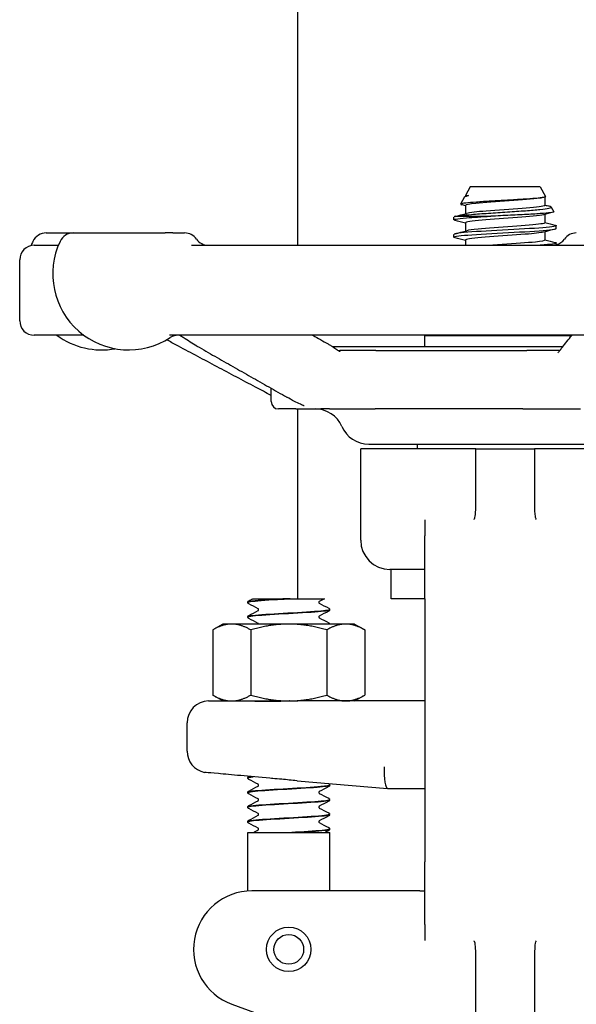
# Model space of a CAD drawing. Header units: inches. Extents: x 5 to 1128, y -85 to 748.
# Tile 571 of 656: x 965.37 to 967.75, y 299.19 to 303.4. Entities that reach past the tile are written whole.
import ezdxf

# ---------------------------------------------------------------- set-up
doc = ezdxf.new("R2010")
doc.units = ezdxf.units.IN
doc.header["$LTSCALE"] = 32
doc.header["$MEASUREMENT"] = 0
doc.layers.add('Visible (ANSI)', color=7, linetype='Continuous', lineweight=30)

msp = doc.modelspace()

# ---------------------------------------------------------------- linework, layer by layer
at = {"layer": 'Visible (ANSI)'}
for p, q in [((966.55578, 307.60867), (966.55578, 302.43267)), ((967.29411, 302.68267), (967.27328, 302.645)), ((967.59245, 302.68267), (967.29411, 302.68267)), ((967.59245, 302.68267), (967.61557, 302.64086)), ((967.27023, 302.63948), (967.25306, 302.60843)), ((967.27328, 302.645), (967.28677, 302.645)), ((967.27328, 302.645), (967.27328, 302.64154)), ((967.27799, 302.64307), (967.27909, 302.64336)), ((967.61328, 302.63881), (967.61328, 302.6032)), ((967.27328, 302.6032), (967.27328, 302.56767)), ((967.64025, 302.59622), (967.65144, 302.576)), ((967.22453, 302.54167), (967.22453, 302.55352)), ((967.2331, 302.55684), (967.38172, 302.55684)), ((967.61328, 302.56459), (967.61328, 302.52906)), ((967.27328, 302.52906), (967.27328, 302.49353)), ((967.66203, 302.5046), (967.66203, 302.51645)), ((965.48143, 302.48517), (965.59629, 302.48517)), ((965.59742, 302.48517), (965.59629, 302.48517)), ((965.59742, 302.48517), (965.99004, 302.48517)), ((966.02239, 302.48517), (965.99004, 302.48517)), ((966.02239, 302.48517), (966.07325, 302.48517)), ((967.22453, 302.46753), (967.22453, 302.47938)), ((967.27328, 302.45492), (967.27328, 302.43267)), ((967.61328, 302.49045), (967.61328, 302.45492)), ((965.43078, 302.43267), (965.53356, 302.43267)), ((966.10252, 302.43267), (967.83622, 302.43267)), ((967.66203, 302.43267), (967.66203, 302.44231)), ((965.36828, 302.11017), (965.36828, 302.37017)), ((965.64297, 302.04767), (965.43078, 302.04767)), ((967.96327, 302.04767), (966.00811, 302.04767)), ((967.09953, 302.04617), (967.72752, 302.04617)), ((967.09953, 301.99829), (967.09953, 302.04617)), ((967.6893, 301.99829), (966.70705, 301.99829)), ((966.89003, 301.98267), (966.73653, 301.98267)), ((966.89003, 301.98267), (967.53559, 301.98267)), ((967.53534, 301.98267), (967.53559, 301.98267)), ((967.67721, 301.98267), (967.53559, 301.98267)), ((966.44328, 301.76392), (966.44328, 301.8209)), ((966.54839, 301.73267), (966.47453, 301.73267)), ((966.54839, 301.73267), (966.65564, 301.73267)), ((966.55578, 301.73267), (966.55578, 300.92117)), ((966.69238, 301.73267), (966.65564, 301.73267)), ((966.69238, 301.73267), (966.88716, 301.73267)), ((967.51958, 301.73267), (966.88716, 301.73267)), ((967.51958, 301.73267), (967.76513, 301.73267)), ((966.85996, 301.58267), (968.02666, 301.58267)), ((967.06828, 301.56267), (967.06828, 301.58267)), ((967.31213, 301.56267), (966.82578, 301.56267)), ((966.82578, 301.17117), (966.82578, 301.56267)), ((967.31828, 301.56267), (967.31213, 301.56267)), ((967.31828, 301.42871), (967.31828, 301.56267)), ((967.31828, 301.56267), (967.56828, 301.56267)), ((967.57444, 301.56267), (967.56828, 301.56267)), ((967.56828, 301.56267), (967.56828, 301.42871)), ((968.06078, 301.56267), (967.57444, 301.56267)), ((967.31828, 301.33622), (967.31828, 301.42871)), ((967.56828, 301.42871), (967.56828, 301.33622)), ((967.09953, 301.25785), (967.09953, 301.18976)), ((967.09953, 300.92117), (967.09953, 301.18976)), ((967.09953, 301.04617), (966.95078, 301.04617)), ((966.95578, 300.92117), (966.95578, 301.04617)), ((966.34328, 300.90519), (966.34328, 300.90581)), ((966.36528, 300.92117), (966.43238, 300.92117)), ((966.43238, 300.92117), (966.51331, 300.92117)), ((966.52422, 300.92117), (966.51331, 300.92117)), ((966.52422, 300.92117), (966.605, 300.92117)), ((966.605, 300.92117), (966.67139, 300.92117)), ((967.09953, 300.92117), (966.95578, 300.92117)), ((967.09953, 300.92117), (967.09953, 299.79617)), ((966.69328, 300.87391), (966.69328, 300.87453)), ((966.23678, 300.81267), (966.19323, 300.78753)), ((966.2745, 300.81267), (966.23678, 300.81267)), ((966.51828, 300.81267), (966.2745, 300.81267)), ((966.34328, 300.84263), (966.34328, 300.84325)), ((966.76207, 300.81267), (966.51828, 300.81267)), ((966.79978, 300.81267), (966.76207, 300.81267)), ((966.79978, 300.81267), (966.84333, 300.78753)), ((966.19323, 300.78753), (966.19323, 300.50881)), ((966.35576, 300.78753), (966.35576, 300.50881)), ((966.68081, 300.78753), (966.68081, 300.50881)), ((966.84333, 300.78753), (966.84333, 300.50881)), ((966.23678, 300.48367), (966.19323, 300.50881)), ((966.23678, 300.48367), (966.2745, 300.48367)), ((966.2745, 300.48367), (966.51828, 300.48367)), ((966.36579, 300.4835), (966.36612, 300.48367)), ((966.51828, 300.48367), (966.55666, 300.48367)), ((966.52102, 300.48367), (966.51967, 300.48359)), ((966.53119, 300.48363), (966.53191, 300.48367)), ((967.09953, 300.48367), (966.55666, 300.48367)), ((966.79978, 300.48367), (966.84333, 300.50881)), ((966.08403, 300.26958), (966.08403, 300.38992)), ((966.34328, 300.15444), (966.34328, 300.15506)), ((966.34749, 300.16109), (966.34762, 300.16116)), ((966.5547, 300.14249), (966.94111, 300.10868)), ((966.34328, 300.09188), (966.34328, 300.0925)), ((966.69328, 300.12316), (966.69328, 300.12378)), ((966.94129, 300.10867), (966.94111, 300.10868)), ((966.94129, 300.10867), (967.09953, 300.10867)), ((966.69328, 300.0606), (966.69328, 300.06122)), ((966.34328, 300.02932), (966.34328, 300.02994)), ((966.34328, 299.96675), (966.34328, 299.96737)), ((966.69328, 299.99803), (966.69328, 299.99866)), ((966.69328, 299.93547), (966.69328, 299.93609)), ((966.34328, 299.92117), (966.69328, 299.92117)), ((966.34328, 299.67053), (966.34328, 299.92117)), ((966.54172, 299.92117), (966.53087, 299.92117)), ((966.69328, 299.67117), (966.69328, 299.92117)), ((967.09953, 299.52758), (967.09953, 299.79617)), ((966.89437, 299.67117), (966.3611, 299.67117)), ((967.07919, 299.67117), (966.89437, 299.67117)), ((967.07919, 299.67117), (967.09953, 299.67117)), ((967.09953, 299.52758), (967.09953, 299.45949)), ((967.31828, 299.28863), (967.31828, 299.38112)), ((967.56828, 299.38112), (967.56828, 299.28863)), ((967.31828, 298.8614), (967.31828, 299.28863)), ((967.56828, 299.28863), (967.56828, 298.8614)), ((966.2756, 299.18625), (966.69137, 299.03492))]:
    msp.add_line(p, q, dxfattribs=at)
for radius in [0.095, 0.06375]:
    msp.add_circle((966.51828, 299.42117), radius, dxfattribs=at)
for centre, radius, start, end in [((965.7186, 302.31017), 0.325, 154.62307, 158.15154), ((965.48143, 302.42267), 0.0625, 90, 154.62307), ((965.83459, 302.31017), 0.325, 154.62307, 302.99589), ((965.59742, 302.42267), 0.0625, 90, 154.62307), ((966.07325, 302.42267), 0.0625, 35.45054, 90), ((966.17507, 302.49517), 0.0625, 215.45054, 270), ((967.64558, 302.49517), 0.0625, 285.26016, 324.54946), ((967.74741, 302.42267), 0.0625, 90, 144.54946), ((965.43078, 302.37017), 0.0625, 90, 180), ((965.43078, 302.11017), 0.0625, 180, 270), ((965.7186, 302.31017), 0.325, 233.87107, 280.27854), ((966.04561, 301.98517), 0.0625, 90, 122.99589), ((966.47453, 301.76392), 0.03125, 180, 270), ((966.63078, 301.60767), 0.125, 23.57818, 90), ((966.85991, 301.70767), 0.125, 203.57818, 270), ((966.95078, 301.17117), 0.125, 180, 270), ((966.17778, 300.38992), 0.09375, 91.88915, 180), ((966.17778, 300.26958), 0.09375, 180, 257.63495), ((966.3611, 299.42117), 0.25, 90, 250)]:
    msp.add_arc(centre, radius, start, end, dxfattribs=at)
msp.add_ellipse((966.94538, 300.20242), major_axis=(0.00409, 0.09375), ratio=0.2058405, start_param=1.5797833, end_param=3.1326057, dxfattribs=at)
for points, knots in [([(967.61557, 302.64086), (967.61624, 302.63966), (967.61339, 302.63847), (967.60012, 302.63593), (967.58885, 302.6346), (967.55906, 302.6319), (967.54074, 302.63057), (967.49934, 302.62788), (967.4766, 302.62655), (967.4296, 302.62386), (967.40578, 302.62253), (967.36021, 302.61984), (967.33892, 302.61851), (967.30175, 302.61581), (967.2863, 302.61448), (967.26339, 302.61179), (967.25626, 302.61046), (967.25201, 302.60808), (967.25306, 302.60705), (967.25694, 302.60601)], [-4.0719862, -4.0719862, -4.0719862, -4.0719862, -3.9177275, -3.9177275, -3.7423694, -3.7423694, -3.5648477, -3.5648477, -3.385163, -3.385163, -3.2033156, -3.2033156, -3.0193061, -3.0193061, -2.8331349, -2.8331349, -2.6448024, -2.6448024, -2.4977376, -2.4977376, -2.4977376, -2.4977376]), ([(967.27023, 302.63948), (967.27026, 302.63953), (967.27029, 302.63958), (967.27156, 302.64141), (967.27712, 302.64319), (967.28677, 302.645)], [-0.17593642, -0.17593642, -0.17593642, -0.17593642, -0.17106186, -0.17106186, 0, 0, 0, 0]), ([(967.60725, 302.63717), (967.60335, 302.63611), (967.59747, 302.63504), (967.58965, 302.63397), (967.56271, 302.6303), (967.51338, 302.62662), (967.4607, 302.62294), (967.40802, 302.61927), (967.35329, 302.61559), (967.31762, 302.61192), (967.28942, 302.60901), (967.27369, 302.60611), (967.27342, 302.6032)], [14.3993772, 14.3993772, 14.3993772, 14.3993772, 14.6708098, 14.6708098, 14.6708098, 15.6053465, 15.6053465, 15.6053465, 16.5398213, 16.5398213, 16.5398213, 17.2787596, 17.2787596, 17.2787596, 17.2787596]), ([(967.2331, 302.55684), (967.23938, 302.55811), (967.24829, 302.55938), (967.27082, 302.56194), (967.28428, 302.56321), (967.32089, 302.56627), (967.34544, 302.56805), (967.39802, 302.57164), (967.4255, 302.57342), (967.47972, 302.57701), (967.50595, 302.57878), (967.55371, 302.58237), (967.57484, 302.58415), (967.60923, 302.58774), (967.62225, 302.58952), (967.63853, 302.59311), (967.64176, 302.59488), (967.63895, 302.59759), (967.63677, 302.59848), (967.63338, 302.59938)], [-3.1722778, -3.1722778, -3.1722778, -3.1722778, -3.0186699, -3.0186699, -2.8665315, -2.8665315, -2.6554083, -2.6554083, -2.4471425, -2.4471425, -2.2417348, -2.2417348, -2.0391858, -2.0391858, -1.8394961, -1.8394961, -1.6426663, -1.6426663, -1.5449333, -1.5449333, -1.5449333, -1.5449333]), ([(967.61314, 302.6032), (967.61321, 302.60243), (967.61219, 302.60165), (967.61002, 302.60088), (967.59969, 302.59721), (967.5636, 302.59353), (967.51568, 302.58985), (967.46777, 302.58618), (967.4092, 302.5825), (967.36259, 302.57883), (967.32199, 302.57563), (967.29133, 302.57242), (967.27915, 302.56922)], [14.1371669, 14.1371669, 14.1371669, 14.1371669, 14.3334779, 14.3334779, 14.3334779, 15.268037, 15.268037, 15.268037, 16.2025341, 16.2025341, 16.2025341, 17.0165493, 17.0165493, 17.0165493, 17.0165493]), ([(967.65144, 302.576), (967.65201, 302.57497), (967.64947, 302.57395), (967.63656, 302.57157), (967.62408, 302.57024), (967.59017, 302.56755), (967.56898, 302.56622), (967.52052, 302.56353), (967.49366, 302.5622), (967.43771, 302.55951), (967.40914, 302.55817), (967.38172, 302.55684)], [-1.0116463, -1.0116463, -1.0116463, -1.0116463, -0.8526241, -0.8526241, -0.6427026, -0.6427026, -0.4306244, -0.4306244, -0.2163901, -0.2163901, 0, 0, 0, 0]), ([(967.22915, 302.53924), (967.22845, 302.53943), (967.22782, 302.53961), (967.22728, 302.53979), (967.21717, 302.54325), (967.23653, 302.5467), (967.27868, 302.55015), (967.30589, 302.55238), (967.34208, 302.55461), (967.38172, 302.55684)], [-23.7675739, -23.7675739, -23.7675739, -23.7675739, -23.7205704, -23.7205704, -23.7205704, -22.842934, -22.842934, -22.842934, -22.2764365, -22.2764365, -22.2764365, -22.2764365]), ([(967.60717, 302.56303), (967.59934, 302.56096), (967.58413, 302.55888), (967.56283, 302.5568), (967.52519, 302.55312), (967.46947, 302.54945), (967.41717, 302.54577), (967.36487, 302.5421), (967.31725, 302.53843), (967.29269, 302.53475), (967.28, 302.53285), (967.27363, 302.53096), (967.27361, 302.52906)], [20.6825625, 20.6825625, 20.6825625, 20.6825625, 21.2112724, 21.2112724, 21.2112724, 22.1453793, 22.1453793, 22.1453793, 23.0794254, 23.0794254, 23.0794254, 23.5619449, 23.5619449, 23.5619449, 23.5619449]), ([(967.22929, 302.4651), (967.22625, 302.46588), (967.22463, 302.46667), (967.22454, 302.46745), (967.22414, 302.47088), (967.25304, 302.47431), (967.30138, 302.47773), (967.3503, 302.4812), (967.41824, 302.48467), (967.48154, 302.48814), (967.54456, 302.49159), (967.60177, 302.49504), (967.63342, 302.49849), (967.65207, 302.50053), (967.66164, 302.50256), (967.66173, 302.5046)], [-30.0507592, -30.0507592, -30.0507592, -30.0507592, -29.8513057, -29.8513057, -29.8513057, -28.9802371, -28.9802371, -28.9802371, -28.0985528, -28.0985528, -28.0985528, -27.2207324, -27.2207324, -27.2207324, -26.7035376, -26.7035376, -26.7035376, -26.7035376]), ([(967.65718, 302.51888), (967.66161, 302.51773), (967.66305, 302.51658), (967.66122, 302.51543), (967.65569, 302.51198), (967.62063, 302.50853), (967.5681, 302.50508), (967.51559, 302.50163), (967.44662, 302.49818), (967.38498, 302.49473), (967.32335, 302.49128), (967.27022, 302.48783), (967.24391, 302.48438), (967.23118, 302.48272), (967.22485, 302.48105), (967.22486, 302.47938)], [20.2147233, 20.2147233, 20.2147233, 20.2147233, 20.5068064, 20.5068064, 20.5068064, 21.3838943, 21.3838943, 21.3838943, 22.2609286, 22.2609286, 22.2609286, 23.1379094, 23.1379094, 23.1379094, 23.5619449, 23.5619449, 23.5619449, 23.5619449]), ([(967.61295, 302.52906), (967.61296, 302.52727), (967.60735, 302.52549), (967.59608, 302.5237), (967.57288, 302.52003), (967.52626, 302.51636), (967.47421, 302.51268), (967.42216, 302.50901), (967.36595, 302.50533), (967.32726, 302.50166), (967.30417, 302.49947), (967.28766, 302.49728), (967.27938, 302.49508)], [20.4203522, 20.4203522, 20.4203522, 20.4203522, 20.874096, 20.874096, 20.874096, 21.8082248, 21.8082248, 21.8082248, 22.7422928, 22.7422928, 22.7422928, 23.2997346, 23.2997346, 23.2997346, 23.2997346]), ([(967.60739, 302.48889), (967.59565, 302.48582), (967.56696, 302.48274), (967.52857, 302.47966), (967.48281, 302.47598), (967.42438, 302.47231), (967.37582, 302.46864), (967.32725, 302.46497), (967.28974, 302.46129), (967.27772, 302.45762), (967.27478, 302.45672), (967.27338, 302.45582), (967.27346, 302.45492)], [26.9657478, 26.9657478, 26.9657478, 26.9657478, 27.7487513, 27.7487513, 27.7487513, 28.6824367, 28.6824367, 28.6824367, 29.6160625, 29.6160625, 29.6160625, 29.8451302, 29.8451302, 29.8451302, 29.8451302]), ([(967.61311, 302.45492), (967.61286, 302.45213), (967.59851, 302.44935), (967.5724, 302.44656), (967.53799, 302.44289), (967.48398, 302.43922), (967.43121, 302.43554), (967.41743, 302.43459), (967.40383, 302.43363), (967.39074, 302.43267)], [26.7035376, 26.7035376, 26.7035376, 26.7035376, 27.4117273, 27.4117273, 27.4117273, 28.3454342, 28.3454342, 28.3454342, 28.5891214, 28.5891214, 28.5891214, 28.5891214]), ([(967.65733, 302.44474), (967.65957, 302.44416), (967.66104, 302.44358), (967.66166, 302.443), (967.66538, 302.43956), (967.63952, 302.43611), (967.59298, 302.43267)], [26.4979086, 26.4979086, 26.4979086, 26.4979086, 26.6453001, 26.6453001, 26.6453001, 27.5206572, 27.5206572, 27.5206572, 27.5206572]), ([(966.04693, 302.00074), (966.032, 302.00867), (966.01706, 302.01688), (966.00091, 302.02685), (965.99923, 302.0279), (965.99753, 302.02897)], [0, 0, 0, 0, 0.14967641, 0.14967641, 0.1669258, 0.1669258, 0.1669258, 0.1669258]), ([(966.06462, 302.04757), (966.06462, 302.04757), (966.06462, 302.04757), (966.0646, 302.04757), (966.06458, 302.04757), (966.06451, 302.04757), (966.06446, 302.04757), (966.06432, 302.04758), (966.06422, 302.04758), (966.06397, 302.04758), (966.06382, 302.04759), (966.06351, 302.04759), (966.06334, 302.04759), (966.06284, 302.0476), (966.06249, 302.04761), (966.0615, 302.04762), (966.06085, 302.04762), (966.05929, 302.04763), (966.05838, 302.04764), (966.05491, 302.04766), (966.05244, 302.04766), (966.04913, 302.04767), (966.04829, 302.04767), (966.04685, 302.04767), (966.04624, 302.04767), (966.04561, 302.04767)], [0.435045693, 0.435045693, 0.435045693, 0.435045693, 0.43561134, 0.43561134, 0.436917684, 0.436917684, 0.438198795, 0.438198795, 0.43949022, 0.43949022, 0.440786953, 0.440786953, 0.442073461, 0.442073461, 0.444654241, 0.444654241, 0.44978688, 0.44978688, 0.457469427, 0.457469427, 0.479727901, 0.479727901, 0.487272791, 0.487272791, 0.492695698, 0.492695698, 0.492695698, 0.492695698]), ([(966.12582, 302.00163), (966.11639, 302.007), (966.10636, 302.01275), (966.08742, 302.02474), (966.07789, 302.03132), (966.0629, 302.04106), (966.05797, 302.04411), (966.05263, 302.04685), (966.05173, 302.04729), (966.05091, 302.04766)], [0, 0, 0, 0, 0.10194952, 0.10194952, 0.20500071, 0.20500071, 0.25149705, 0.25149705, 0.26117643, 0.26117643, 0.26117643, 0.26117643]), ([(966.15107, 302.04767), (966.15107, 302.04767), (966.15105, 302.04767), (966.15098, 302.04767), (966.15091, 302.04767), (966.15062, 302.04767), (966.15039, 302.04767), (966.14988, 302.04767), (966.14961, 302.04767), (966.14926, 302.04767), (966.14914, 302.04767), (966.14914, 302.04767)], [0.003545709, 0.003545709, 0.003545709, 0.003545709, 0.004399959, 0.004399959, 0.006838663, 0.006838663, 0.013339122, 0.013339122, 0.022015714, 0.022015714, 0.028192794, 0.028192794, 0.028192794, 0.028192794]), ([(967.68704, 301.99547), (967.70069, 302.01255), (967.71434, 302.02965), (967.72823, 302.04706), (967.72848, 302.04736), (967.72872, 302.04767)], [0.95924083, 0.95924083, 0.95924083, 0.95924083, 1.28063663, 1.28063663, 1.28639378, 1.28639378, 1.28639378, 1.28639378]), ([(966.44328, 301.79032), (966.42106, 301.8021), (966.39883, 301.81389), (966.34913, 301.84026), (966.32165, 301.85484), (966.2667, 301.88401), (966.23923, 301.89859), (966.18428, 301.92777), (966.15681, 301.94236), (966.10187, 301.97155), (966.0744, 301.98614), (966.04693, 302.00074)], [0.7856779, 0.7856779, 0.7856779, 0.7856779, 1.0071895, 1.0071895, 1.2810829, 1.2810829, 1.5549762, 1.5549762, 1.8288696, 1.8288696, 2.1027629, 2.1027629, 2.1027629, 2.1027629]), ([(966.12582, 302.00163), (966.15144, 301.98703), (966.17706, 301.97243), (966.22831, 301.94325), (966.25394, 301.92866), (966.30519, 301.89948), (966.33082, 301.88489), (966.38207, 301.85572), (966.4077, 301.84114), (966.45896, 301.81198), (966.4846, 301.79741), (966.51023, 301.78284)], [0.9601047, 0.9601047, 0.9601047, 0.9601047, 1.233998, 1.233998, 1.5078914, 1.5078914, 1.7817848, 1.7817848, 2.0556781, 2.0556781, 2.3295715, 2.3295715, 2.3295715, 2.3295715]), ([(966.68641, 302.01079), (966.6907, 302.00836), (966.69556, 302.00562), (966.70701, 301.99849), (966.7135, 301.9939), (966.72243, 301.98769), (966.72487, 301.98601), (966.72908, 301.98324), (966.73088, 301.9821), (966.73318, 301.98075), (966.73382, 301.98039), (966.73493, 301.97979), (966.7354, 301.97955), (966.73629, 301.97912), (966.73661, 301.97899), (966.73672, 301.97894), (966.73673, 301.97894), (966.73673, 301.97894)], [0, 0, 0, 0, 0.04699542, 0.04699542, 0.11490243, 0.11490243, 0.14035888, 0.14035888, 0.15950508, 0.15950508, 0.16742084, 0.16742084, 0.17475361, 0.17475361, 0.18491555, 0.18491555, 0.18723361, 0.18723361, 0.18723361, 0.18723361]), ([(967.6695, 301.97244), (967.6695, 301.97244), (967.6695, 301.97244), (967.66957, 301.9725), (967.66985, 301.97275), (967.67105, 301.97409), (967.67238, 301.97582), (967.67537, 301.98004), (967.6768, 301.98211), (967.67993, 301.98645), (967.68159, 301.98865), (967.68426, 301.99203), (967.6853, 301.99331), (967.68637, 301.99464), (967.68662, 301.99494), (967.6869, 301.9953), (967.68697, 301.99538), (967.68704, 301.99547)], [0.26212608, 0.26212608, 0.26212608, 0.26212608, 0.26523685, 0.26523685, 0.28985831, 0.28985831, 0.33915701, 0.33915701, 0.37182931, 0.37182931, 0.40139039, 0.40139039, 0.42145766, 0.42145766, 0.42810276, 0.42810276, 0.43031521, 0.43031521, 0.43031521, 0.43031521]), ([(966.72999, 301.98267), (966.73006, 301.98267), (966.73014, 301.98267), (966.7312, 301.98267), (966.73219, 301.98267), (966.73392, 301.98267), (966.73467, 301.98267), (966.73557, 301.98267), (966.73572, 301.98267), (966.73591, 301.98267), (966.73595, 301.98267), (966.73601, 301.98267), (966.73603, 301.98267), (966.73606, 301.98267), (966.73606, 301.98267), (966.73607, 301.98267), (966.73607, 301.98267), (966.73616, 301.98267), (966.73622, 301.98267), (966.73637, 301.98267), (966.73644, 301.98267), (966.73652, 301.98267)], [0.365646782, 0.365646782, 0.365646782, 0.365646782, 0.366238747, 0.366238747, 0.374269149, 0.374269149, 0.380293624, 0.380293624, 0.381424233, 0.381424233, 0.381755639, 0.381755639, 0.381902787, 0.381902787, 0.381939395, 0.381939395, 0.38197621, 0.38197621, 0.383061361, 0.383061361, 0.384147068, 0.384147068, 0.384147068, 0.384147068]), ([(966.5846, 301.74559), (966.5846, 301.74559), (966.58454, 301.74561), (966.58428, 301.74572), (966.58407, 301.74581), (966.58328, 301.74614), (966.58254, 301.74645), (966.5802, 301.74742), (966.57845, 301.74816), (966.57388, 301.75013), (966.57099, 301.75142), (966.55957, 301.75661), (966.55123, 301.76069), (966.53164, 301.77074), (966.52066, 301.77691), (966.51023, 301.78284)], [0.39585075, 0.39585075, 0.39585075, 0.39585075, 0.39968552, 0.39968552, 0.40370186, 0.40370186, 0.41181601, 0.41181601, 0.42782349, 0.42782349, 0.45404456, 0.45404456, 0.5327548, 0.5327548, 0.64518122, 0.64518122, 0.64518122, 0.64518122]), ([(967.31248, 301.26319), (967.31271, 301.26364), (967.3129, 301.26409), (967.31463, 301.26851), (967.31604, 301.27679), (967.31792, 301.3039), (967.31828, 301.31925), (967.31828, 301.33622)], [0.01028684, 0.01028684, 0.01028684, 0.01028684, 0.01590204, 0.01590204, 0.08584187, 0.08584187, 0.15193376, 0.15193376, 0.15193376, 0.15193376]), ([(967.56828, 301.33622), (967.56828, 301.32541), (967.56844, 301.31524), (967.56911, 301.29671), (967.56961, 301.28836), (967.57132, 301.27234), (967.57247, 301.26683), (967.57385, 301.26367), (967.57396, 301.26343), (967.57408, 301.26319)], [0, 0, 0, 0, 0.09469213, 0.09469213, 0.18700728, 0.18700728, 0.29404594, 0.29404594, 0.30156032, 0.30156032, 0.30156032, 0.30156032]), ([(967.31047, 301.25953), (967.3105, 301.25958), (967.31052, 301.25962), (967.31121, 301.26081), (967.31186, 301.26199), (967.31248, 301.26319)], [-0.566346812, -0.566346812, -0.566346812, -0.566346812, -0.565454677, -0.565454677, -0.542430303, -0.542430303, -0.542430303, -0.542430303]), ([(967.57408, 301.26319), (967.57471, 301.26199), (967.57536, 301.26081), (967.57604, 301.25962), (967.57607, 301.25958), (967.5761, 301.25953)], [-0.020804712, -0.020804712, -0.020804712, -0.020804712, 0, 0, 0.000806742, 0.000806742, 0.000806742, 0.000806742]), ([(966.34328, 300.90584), (966.34334, 300.90712), (966.34382, 300.90832), (966.34492, 300.90997), (966.34552, 300.91052), (966.34656, 300.91132), (966.34703, 300.9116), (966.34749, 300.91184)], [0, 0, 0, 0, 0.017960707, 0.017960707, 0.035135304, 0.035135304, 0.051182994, 0.051182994, 0.051182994, 0.051182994]), ([(966.34749, 300.89916), (966.34678, 300.89953), (966.34602, 300.89999), (966.34477, 300.90127), (966.34433, 300.90183), (966.3436, 300.90329), (966.34333, 300.90421), (966.34328, 300.90516)], [0, 0, 0, 0, 0.024898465, 0.024898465, 0.037820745, 0.037820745, 0.051208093, 0.051208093, 0.051208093, 0.051208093]), ([(966.51331, 300.92117), (966.45906, 300.91808), (966.40624, 300.91499), (966.37506, 300.91191), (966.35454, 300.90988), (966.34372, 300.90784), (966.34355, 300.90581)], [0.0284489, 0.0284489, 0.0284489, 0.0284489, 0.9586618, 0.9586618, 0.9586618, 1.5707963, 1.5707963, 1.5707963, 1.5707963]), ([(966.34361, 300.90516), (966.34356, 300.90679), (966.35025, 300.90841), (966.36359, 300.91004), (966.38877, 300.9131), (966.43705, 300.91616), (966.4902, 300.91923), (966.50143, 300.91987), (966.51284, 300.92052), (966.52422, 300.92117)], [-7.8566906, -7.8566906, -7.8566906, -7.8566906, -7.3674505, -7.3674505, -7.3674505, -6.4443529, -6.4443529, -6.4443529, -6.2492664, -6.2492664, -6.2492664, -6.2492664]), ([(966.64874, 300.90928), (966.64868, 300.90924), (966.64851, 300.90913), (966.648, 300.90859), (966.64769, 300.90821), (966.64715, 300.90707), (966.64695, 300.90629), (966.64695, 300.9055)], [0.008751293, 0.008751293, 0.008751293, 0.008751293, 0.024017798, 0.024017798, 0.03673453, 0.03673453, 0.049915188, 0.049915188, 0.049915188, 0.049915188]), ([(966.64695, 300.9055), (966.64695, 300.90429), (966.64745, 300.90317), (966.64824, 300.9021), (966.64853, 300.90188), (966.64873, 300.90173), (966.64877, 300.90171), (966.64877, 300.90171)], [0, 0, 0, 0, 0.02017106, 0.02017106, 0.036592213, 0.036592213, 0.045399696, 0.045399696, 0.045399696, 0.045399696]), ([(966.34328, 300.84328), (966.34334, 300.84455), (966.34382, 300.84575), (966.34492, 300.84741), (966.34552, 300.84796), (966.34656, 300.84876), (966.34703, 300.84904), (966.34749, 300.84928)], [0, 0, 0, 0, 0.017960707, 0.017960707, 0.035135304, 0.035135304, 0.051182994, 0.051182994, 0.051182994, 0.051182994]), ([(966.3435, 300.8426), (966.34337, 300.84347), (966.34523, 300.84435), (966.34917, 300.84522), (966.36348, 300.84838), (966.40499, 300.85155), (966.4571, 300.85471), (966.50804, 300.85781), (966.56781, 300.8609), (966.61344, 300.86399), (966.65887, 300.86707), (966.6892, 300.87015), (966.69288, 300.87323), (966.69315, 300.87346), (966.69327, 300.87368), (966.69326, 300.87391)], [-14.139876, -14.139876, -14.139876, -14.139876, -13.877024, -13.877024, -13.877024, -12.9235543, -12.9235543, -12.9235543, -11.9914333, -11.9914333, -11.9914333, -11.0635915, -11.0635915, -11.0635915, -10.9955743, -10.9955743, -10.9955743, -10.9955743]), ([(966.69328, 300.87456), (966.69332, 300.87158), (966.6687, 300.86861), (966.62797, 300.86564), (966.58576, 300.86255), (966.52725, 300.85947), (966.47478, 300.85639), (966.42233, 300.85331), (966.37715, 300.85023), (966.3565, 300.84714), (966.3478, 300.84585), (966.34354, 300.84455), (966.3436, 300.84325)], [4.70968, 4.70968, 4.70968, 4.70968, 5.6057508, 5.6057508, 5.6057508, 6.5343927, 6.5343927, 6.5343927, 7.4627822, 7.4627822, 7.4627822, 7.8539816, 7.8539816, 7.8539816, 7.8539816]), ([(966.38962, 300.87422), (966.38962, 300.87543), (966.38912, 300.87655), (966.38832, 300.87762), (966.38804, 300.87784), (966.38783, 300.87799), (966.3878, 300.87801), (966.3878, 300.87801)], [0, 0, 0, 0, 0.02017106, 0.02017106, 0.036592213, 0.036592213, 0.045399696, 0.045399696, 0.045399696, 0.045399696]), ([(966.38782, 300.87045), (966.38789, 300.87048), (966.38806, 300.8706), (966.38857, 300.87113), (966.38888, 300.87152), (966.38941, 300.87265), (966.38962, 300.87343), (966.38962, 300.87422)], [0.008751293, 0.008751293, 0.008751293, 0.008751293, 0.024017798, 0.024017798, 0.03673453, 0.03673453, 0.049915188, 0.049915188, 0.049915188, 0.049915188]), ([(966.68907, 300.88056), (966.68979, 300.88019), (966.69055, 300.87974), (966.69179, 300.87845), (966.69223, 300.87789), (966.69297, 300.87643), (966.69324, 300.87551), (966.69328, 300.87456)], [0, 0, 0, 0, 0.024898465, 0.024898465, 0.037820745, 0.037820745, 0.051208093, 0.051208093, 0.051208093, 0.051208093]), ([(966.69328, 300.87388), (966.69322, 300.87261), (966.69274, 300.87141), (966.69164, 300.86975), (966.69105, 300.8692), (966.69001, 300.8684), (966.68953, 300.86812), (966.68907, 300.86788)], [0, 0, 0, 0, 0.017960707, 0.017960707, 0.035135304, 0.035135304, 0.051182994, 0.051182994, 0.051182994, 0.051182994]), ([(966.34749, 300.8366), (966.34678, 300.83697), (966.34602, 300.83742), (966.34477, 300.83871), (966.34433, 300.83927), (966.3436, 300.84073), (966.34333, 300.84165), (966.34328, 300.8426)], [0, 0, 0, 0, 0.024898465, 0.024898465, 0.037820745, 0.037820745, 0.051208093, 0.051208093, 0.051208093, 0.051208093]), ([(966.38951, 300.81267), (966.38933, 300.81347), (966.38899, 300.81416), (966.38832, 300.81506), (966.38804, 300.81528), (966.38783, 300.81543), (966.3878, 300.81545), (966.3878, 300.81545)], [0.005813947, 0.005813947, 0.005813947, 0.005813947, 0.02017106, 0.02017106, 0.036592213, 0.036592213, 0.045399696, 0.045399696, 0.045399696, 0.045399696]), ([(966.64874, 300.84671), (966.64868, 300.84668), (966.64851, 300.84656), (966.648, 300.84603), (966.64769, 300.84564), (966.64715, 300.84451), (966.64695, 300.84373), (966.64695, 300.84294)], [0.008751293, 0.008751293, 0.008751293, 0.008751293, 0.024017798, 0.024017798, 0.03673453, 0.03673453, 0.049915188, 0.049915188, 0.049915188, 0.049915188]), ([(966.64695, 300.84294), (966.64695, 300.84173), (966.64745, 300.84061), (966.64824, 300.83954), (966.64853, 300.83932), (966.64873, 300.83917), (966.64877, 300.83915), (966.64877, 300.83915)], [0, 0, 0, 0, 0.02017106, 0.02017106, 0.036592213, 0.036592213, 0.045399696, 0.045399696, 0.045399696, 0.045399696]), ([(966.68907, 300.818), (966.68979, 300.81763), (966.69055, 300.81717), (966.69179, 300.81589), (966.69223, 300.81533), (966.69288, 300.81405), (966.6931, 300.81338), (966.69321, 300.81267)], [0, 0, 0, 0, 0.024898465, 0.024898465, 0.037820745, 0.037820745, 0.048012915, 0.048012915, 0.048012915, 0.048012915]), ([(966.17469, 300.48362), (966.17469, 300.48362), (966.17585, 300.48362), (966.18353, 300.48361), (966.19505, 300.48361), (966.23264, 300.48359), (966.26063, 300.48357), (966.31836, 300.48353), (966.34468, 300.48351), (966.39653, 300.48348), (966.42128, 300.48346), (966.44674, 300.48345)], [1.2366721, 1.2366721, 1.2366721, 1.2366721, 1.3621369, 1.3621369, 1.6526244, 1.6526244, 1.9961754, 1.9961754, 2.2345824, 2.2345824, 2.4334495, 2.4334495, 2.4334495, 2.4334495]), ([(966.44674, 300.48345), (966.44953, 300.48345), (966.45233, 300.48345), (966.46479, 300.48345), (966.47449, 300.48346), (966.49928, 300.48352), (966.51438, 300.48358), (966.53792, 300.48365), (966.5463, 300.48367), (966.55535, 300.48367), (966.556, 300.48367), (966.55666, 300.48367)], [0.04807073, 0.04807073, 0.04807073, 0.04807073, 0.06985523, 0.06985523, 0.14510353, 0.14510353, 0.26153365, 0.26153365, 0.32575457, 0.32575457, 0.3307654, 0.3307654, 0.3307654, 0.3307654]), ([(966.43804, 300.15316), (966.39343, 300.1571), (966.35098, 300.16086), (966.2753, 300.16757), (966.24276, 300.17045), (966.192, 300.17496), (966.17421, 300.17654), (966.16014, 300.17778), (966.15771, 300.178), (966.15771, 300.178)], [0, 0, 0, 0, 0.3480138, 0.3480138, 0.6950932, 0.6950932, 1.0409541, 1.0409541, 1.2230225, 1.2230225, 1.2230225, 1.2230225]), ([(966.34328, 300.15509), (966.34334, 300.15637), (966.34382, 300.15757), (966.34492, 300.15922), (966.34552, 300.15977), (966.34656, 300.16057), (966.34703, 300.16085), (966.34749, 300.16109)], [0, 0, 0, 0, 0.017960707, 0.017960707, 0.035135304, 0.035135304, 0.051182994, 0.051182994, 0.051182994, 0.051182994]), ([(966.34749, 300.14841), (966.34678, 300.14878), (966.34602, 300.14924), (966.34477, 300.15052), (966.34433, 300.15108), (966.3436, 300.15254), (966.34333, 300.15346), (966.34328, 300.15441)], [0, 0, 0, 0, 0.024898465, 0.024898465, 0.037820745, 0.037820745, 0.051208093, 0.051208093, 0.051208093, 0.051208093]), ([(966.5547, 300.14249), (966.55414, 300.14254), (966.55358, 300.14259), (966.5314, 300.14454), (966.50985, 300.14658), (966.47551, 300.14977), (966.46271, 300.15095), (966.44597, 300.15245), (966.442, 300.15281), (966.43804, 300.15316)], [-0.00429657, -0.00429657, -0.00429657, -0.00429657, 0, 0, 0.16568567, 0.16568567, 0.26480212, 0.26480212, 0.29565933, 0.29565933, 0.29565933, 0.29565933]), ([(966.34328, 300.09253), (966.34334, 300.0938), (966.34382, 300.095), (966.34492, 300.09666), (966.34552, 300.09721), (966.34656, 300.09801), (966.34703, 300.09829), (966.34749, 300.09853)], [0, 0, 0, 0, 0.017960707, 0.017960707, 0.035135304, 0.035135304, 0.051182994, 0.051182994, 0.051182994, 0.051182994]), ([(966.34749, 300.08585), (966.34678, 300.08622), (966.34602, 300.08667), (966.34477, 300.08796), (966.34433, 300.08852), (966.3436, 300.08998), (966.34333, 300.0909), (966.34328, 300.09185)], [0, 0, 0, 0, 0.024898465, 0.024898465, 0.037820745, 0.037820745, 0.051208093, 0.051208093, 0.051208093, 0.051208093]), ([(966.69308, 300.12381), (966.69296, 300.12158), (966.67988, 300.11935), (966.6556, 300.11712), (966.62216, 300.11405), (966.56827, 300.11099), (966.51435, 300.10792), (966.46047, 300.10485), (966.40782, 300.10178), (966.37631, 300.09872), (966.35501, 300.09665), (966.34371, 300.09457), (966.34353, 300.0925)], [80.1079037, 80.1079037, 80.1079037, 80.1079037, 80.7792692, 80.7792692, 80.7792692, 81.7038978, 81.7038978, 81.7038978, 82.6277161, 82.6277161, 82.6277161, 83.2522053, 83.2522053, 83.2522053, 83.2522053]), ([(966.34361, 300.09185), (966.34356, 300.09347), (966.35024, 300.0951), (966.36357, 300.09672), (966.38881, 300.09979), (966.43728, 300.10286), (966.49059, 300.10594), (966.54389, 300.10901), (966.60077, 300.11208), (966.63966, 300.11515), (966.67346, 300.11782), (966.69297, 300.12049), (966.69322, 300.12316)], [-89.5380996, -89.5380996, -89.5380996, -89.5380996, -89.0490707, -89.0490707, -89.0490707, -88.1235008, -88.1235008, -88.1235008, -87.1981489, -87.1981489, -87.1981489, -86.393798, -86.393798, -86.393798, -86.393798]), ([(966.38962, 300.12347), (966.38962, 300.12468), (966.38912, 300.1258), (966.38832, 300.12687), (966.38804, 300.12709), (966.38783, 300.12724), (966.3878, 300.12726), (966.3878, 300.12726)], [0, 0, 0, 0, 0.02017106, 0.02017106, 0.036592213, 0.036592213, 0.045399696, 0.045399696, 0.045399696, 0.045399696]), ([(966.38782, 300.1197), (966.38789, 300.11973), (966.38806, 300.11985), (966.38857, 300.12038), (966.38888, 300.12077), (966.38941, 300.1219), (966.38962, 300.12268), (966.38962, 300.12347)], [0.008751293, 0.008751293, 0.008751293, 0.008751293, 0.024017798, 0.024017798, 0.03673453, 0.03673453, 0.049915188, 0.049915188, 0.049915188, 0.049915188]), ([(966.64874, 300.09596), (966.64868, 300.09593), (966.64851, 300.09581), (966.648, 300.09528), (966.64769, 300.09489), (966.64715, 300.09376), (966.64695, 300.09298), (966.64695, 300.09219)], [0.008751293, 0.008751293, 0.008751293, 0.008751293, 0.024017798, 0.024017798, 0.03673453, 0.03673453, 0.049915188, 0.049915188, 0.049915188, 0.049915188]), ([(966.64695, 300.09219), (966.64695, 300.09098), (966.64745, 300.08986), (966.64824, 300.08879), (966.64853, 300.08857), (966.64873, 300.08842), (966.64877, 300.0884), (966.64877, 300.0884)], [0, 0, 0, 0, 0.02017106, 0.02017106, 0.036592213, 0.036592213, 0.045399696, 0.045399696, 0.045399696, 0.045399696]), ([(966.68907, 300.12981), (966.68979, 300.12944), (966.69055, 300.12899), (966.69179, 300.1277), (966.69223, 300.12714), (966.69297, 300.12568), (966.69324, 300.12476), (966.69328, 300.12381)], [0, 0, 0, 0, 0.024898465, 0.024898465, 0.037820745, 0.037820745, 0.051208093, 0.051208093, 0.051208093, 0.051208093]), ([(966.69328, 300.12313), (966.69322, 300.12186), (966.69274, 300.12066), (966.69164, 300.119), (966.69105, 300.11845), (966.69001, 300.11765), (966.68953, 300.11737), (966.68907, 300.11713)], [0, 0, 0, 0, 0.017960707, 0.017960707, 0.035135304, 0.035135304, 0.051182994, 0.051182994, 0.051182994, 0.051182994]), ([(966.34352, 300.02929), (966.34339, 300.03024), (966.34561, 300.03119), (966.3503, 300.03215), (966.36547, 300.03522), (966.4061, 300.0383), (966.45673, 300.04138), (966.50734, 300.04445), (966.56675, 300.04753), (966.61235, 300.05061), (966.65793, 300.05368), (966.68863, 300.05676), (966.69277, 300.05983), (966.69311, 300.06009), (966.69327, 300.06034), (966.69325, 300.0606)], [-95.8212849, -95.8212849, -95.8212849, -95.8212849, -95.5343789, -95.5343789, -95.5343789, -94.6072107, -94.6072107, -94.6072107, -93.6802788, -93.6802788, -93.6802788, -92.7535806, -92.7535806, -92.7535806, -92.6769833, -92.6769833, -92.6769833, -92.6769833]), ([(966.69327, 300.06125), (966.69325, 300.05833), (966.66967, 300.05541), (966.63025, 300.05249), (966.58848, 300.0494), (966.52994, 300.04631), (966.47712, 300.04321), (966.42441, 300.04013), (966.37866, 300.03704), (966.35736, 300.03396), (966.3481, 300.03262), (966.34356, 300.03128), (966.3436, 300.02994)], [86.391089, 86.391089, 86.391089, 86.391089, 87.270336, 87.270336, 87.270336, 88.2020629, 88.2020629, 88.2020629, 89.131595, 89.131595, 89.131595, 89.5353906, 89.5353906, 89.5353906, 89.5353906]), ([(966.38962, 300.06091), (966.38962, 300.06211), (966.38912, 300.06324), (966.38832, 300.06431), (966.38804, 300.06453), (966.38783, 300.06468), (966.3878, 300.0647), (966.3878, 300.0647)], [0, 0, 0, 0, 0.02017106, 0.02017106, 0.036592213, 0.036592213, 0.045399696, 0.045399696, 0.045399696, 0.045399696]), ([(966.38782, 300.05713), (966.38789, 300.05717), (966.38806, 300.05728), (966.38857, 300.05782), (966.38888, 300.0582), (966.38941, 300.05934), (966.38962, 300.06012), (966.38962, 300.06091)], [0.008751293, 0.008751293, 0.008751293, 0.008751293, 0.024017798, 0.024017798, 0.03673453, 0.03673453, 0.049915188, 0.049915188, 0.049915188, 0.049915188]), ([(966.68907, 300.06725), (966.68979, 300.06688), (966.69055, 300.06642), (966.69179, 300.06514), (966.69223, 300.06458), (966.69297, 300.06312), (966.69324, 300.0622), (966.69328, 300.06125)], [0, 0, 0, 0, 0.024898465, 0.024898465, 0.037820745, 0.037820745, 0.051208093, 0.051208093, 0.051208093, 0.051208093]), ([(966.69328, 300.06057), (966.69322, 300.05929), (966.69274, 300.05809), (966.69164, 300.05644), (966.69105, 300.05589), (966.69001, 300.05509), (966.68953, 300.05481), (966.68907, 300.05456)], [0, 0, 0, 0, 0.017960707, 0.017960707, 0.035135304, 0.035135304, 0.051182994, 0.051182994, 0.051182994, 0.051182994]), ([(966.34328, 300.02996), (966.34334, 300.03124), (966.34382, 300.03244), (966.34492, 300.0341), (966.34552, 300.03465), (966.34656, 300.03545), (966.34703, 300.03573), (966.34749, 300.03597)], [0, 0, 0, 0, 0.017960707, 0.017960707, 0.035135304, 0.035135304, 0.051182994, 0.051182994, 0.051182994, 0.051182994]), ([(966.34749, 300.02328), (966.34678, 300.02366), (966.34602, 300.02411), (966.34477, 300.0254), (966.34433, 300.02596), (966.3436, 300.02742), (966.34333, 300.02834), (966.34328, 300.02929)], [0, 0, 0, 0, 0.024898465, 0.024898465, 0.037820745, 0.037820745, 0.051208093, 0.051208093, 0.051208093, 0.051208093]), ([(966.64874, 300.0334), (966.64868, 300.03336), (966.64851, 300.03325), (966.648, 300.03272), (966.64769, 300.03233), (966.64715, 300.03119), (966.64695, 300.03042), (966.64695, 300.02963)], [0.008751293, 0.008751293, 0.008751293, 0.008751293, 0.024017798, 0.024017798, 0.03673453, 0.03673453, 0.049915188, 0.049915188, 0.049915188, 0.049915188]), ([(966.64695, 300.02963), (966.64695, 300.02842), (966.64745, 300.0273), (966.64824, 300.02622), (966.64853, 300.02601), (966.64873, 300.02586), (966.64877, 300.02584), (966.64877, 300.02584)], [0, 0, 0, 0, 0.02017106, 0.02017106, 0.036592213, 0.036592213, 0.045399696, 0.045399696, 0.045399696, 0.045399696]), ([(966.34331, 299.96673), (966.34328, 299.96697), (966.34342, 299.96721), (966.34372, 299.96745), (966.34753, 299.97054), (966.37805, 299.97362), (966.42362, 299.9767), (966.46918, 299.97979), (966.5287, 299.98287), (966.57946, 299.98595), (966.6302, 299.98903), (966.67097, 299.99211), (966.68621, 299.99519), (966.69089, 299.99614), (966.69313, 299.99709), (966.69304, 299.99803)], [-102.1044703, -102.1044703, -102.1044703, -102.1044703, -102.0313957, -102.0313957, -102.0313957, -101.1024988, -101.1024988, -101.1024988, -100.173857, -100.173857, -100.173857, -99.2454675, -99.2454675, -99.2454675, -98.9601686, -98.9601686, -98.9601686, -98.9601686]), ([(966.34328, 299.9674), (966.34334, 299.96868), (966.34382, 299.96988), (966.34492, 299.97154), (966.34552, 299.97208), (966.34656, 299.97289), (966.34703, 299.97317), (966.34749, 299.97341)], [0, 0, 0, 0, 0.017960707, 0.017960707, 0.035135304, 0.035135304, 0.051182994, 0.051182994, 0.051182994, 0.051182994]), ([(966.34749, 299.96072), (966.34678, 299.96109), (966.34602, 299.96155), (966.34477, 299.96283), (966.34433, 299.9634), (966.3436, 299.96485), (966.34333, 299.96578), (966.34328, 299.96673)], [0, 0, 0, 0, 0.024898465, 0.024898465, 0.037820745, 0.037820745, 0.051208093, 0.051208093, 0.051208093, 0.051208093]), ([(966.69318, 299.99868), (966.69326, 299.99816), (966.69261, 299.99764), (966.69121, 299.99712), (966.68266, 299.99396), (966.64622, 299.99079), (966.59646, 299.98763), (966.54781, 299.98453), (966.48768, 299.98144), (966.43918, 299.97834), (966.3909, 299.97527), (966.35529, 299.97219), (966.34592, 299.96911), (966.34417, 299.96853), (966.34334, 299.96795), (966.3434, 299.96737)], [92.6742743, 92.6742743, 92.6742743, 92.6742743, 92.8312256, 92.8312256, 92.8312256, 93.7846953, 93.7846953, 93.7846953, 94.7168163, 94.7168163, 94.7168163, 95.6446581, 95.6446581, 95.6446581, 95.8185759, 95.8185759, 95.8185759, 95.8185759]), ([(966.38962, 299.99835), (966.38962, 299.99955), (966.38912, 300.00067), (966.38832, 300.00175), (966.38804, 300.00196), (966.38783, 300.00211), (966.3878, 300.00213), (966.3878, 300.00213)], [0, 0, 0, 0, 0.02017106, 0.02017106, 0.036592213, 0.036592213, 0.045399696, 0.045399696, 0.045399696, 0.045399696]), ([(966.38782, 299.99457), (966.38789, 299.99461), (966.38806, 299.99472), (966.38857, 299.99526), (966.38888, 299.99564), (966.38941, 299.99678), (966.38962, 299.99756), (966.38962, 299.99835)], [0.008751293, 0.008751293, 0.008751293, 0.008751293, 0.024017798, 0.024017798, 0.03673453, 0.03673453, 0.049915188, 0.049915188, 0.049915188, 0.049915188]), ([(966.64874, 299.97084), (966.64868, 299.9708), (966.64851, 299.97069), (966.648, 299.97015), (966.64769, 299.96977), (966.64715, 299.96863), (966.64695, 299.96785), (966.64695, 299.96706)], [0.008751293, 0.008751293, 0.008751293, 0.008751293, 0.024017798, 0.024017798, 0.03673453, 0.03673453, 0.049915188, 0.049915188, 0.049915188, 0.049915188]), ([(966.64695, 299.96706), (966.64695, 299.96586), (966.64745, 299.96474), (966.64824, 299.96366), (966.64853, 299.96345), (966.64873, 299.9633), (966.64877, 299.96328), (966.64877, 299.96328)], [0, 0, 0, 0, 0.02017106, 0.02017106, 0.036592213, 0.036592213, 0.045399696, 0.045399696, 0.045399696, 0.045399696]), ([(966.68907, 300.00469), (966.68979, 300.00431), (966.69055, 300.00386), (966.69179, 300.00258), (966.69223, 300.00201), (966.69297, 300.00056), (966.69324, 299.99963), (966.69328, 299.99868)], [0, 0, 0, 0, 0.024898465, 0.024898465, 0.037820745, 0.037820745, 0.051208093, 0.051208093, 0.051208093, 0.051208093]), ([(966.69328, 299.99801), (966.69322, 299.99673), (966.69274, 299.99553), (966.69164, 299.99387), (966.69105, 299.99333), (966.69001, 299.99252), (966.68953, 299.99224), (966.68907, 299.992)], [0, 0, 0, 0, 0.017960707, 0.017960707, 0.035135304, 0.035135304, 0.051182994, 0.051182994, 0.051182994, 0.051182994]), ([(966.38962, 299.93578), (966.38962, 299.93699), (966.38912, 299.93811), (966.38832, 299.93919), (966.38804, 299.9394), (966.38783, 299.93955), (966.3878, 299.93957), (966.3878, 299.93957)], [0, 0, 0, 0, 0.02017106, 0.02017106, 0.036592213, 0.036592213, 0.045399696, 0.045399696, 0.045399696, 0.045399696]), ([(966.38782, 299.93201), (966.38789, 299.93204), (966.38806, 299.93216), (966.38857, 299.93269), (966.38888, 299.93308), (966.38941, 299.93422), (966.38962, 299.93499), (966.38962, 299.93578)], [0.008751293, 0.008751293, 0.008751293, 0.008751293, 0.024017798, 0.024017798, 0.03673453, 0.03673453, 0.049915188, 0.049915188, 0.049915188, 0.049915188]), ([(966.69298, 299.93612), (966.6931, 299.93485), (966.68907, 299.93358), (966.68076, 299.9323), (966.66075, 299.92924), (966.6164, 299.92618), (966.56447, 299.92311), (966.55349, 299.92246), (966.54222, 299.92182), (966.53087, 299.92117)], [98.9574596, 98.9574596, 98.9574596, 98.9574596, 99.3407992, 99.3407992, 99.3407992, 100.2638967, 100.2638967, 100.2638967, 100.4589833, 100.4589833, 100.4589833, 100.4589833]), ([(966.54172, 299.92117), (966.5955, 299.92426), (966.64502, 299.92734), (966.67133, 299.93043), (966.68565, 299.93211), (966.69291, 299.93379), (966.69295, 299.93547)], [-106.6798007, -106.6798007, -106.6798007, -106.6798007, -105.7495879, -105.7495879, -105.7495879, -105.2433539, -105.2433539, -105.2433539, -105.2433539]), ([(966.68907, 299.94213), (966.68979, 299.94175), (966.69055, 299.9413), (966.69179, 299.94001), (966.69223, 299.93945), (966.69297, 299.93799), (966.69324, 299.93707), (966.69328, 299.93612)], [0, 0, 0, 0, 0.024898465, 0.024898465, 0.037820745, 0.037820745, 0.051208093, 0.051208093, 0.051208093, 0.051208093]), ([(966.69328, 299.93545), (966.69322, 299.93417), (966.69274, 299.93297), (966.69164, 299.93131), (966.69105, 299.93076), (966.69001, 299.92996), (966.68953, 299.92968), (966.68907, 299.92944)], [0, 0, 0, 0, 0.017960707, 0.017960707, 0.035135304, 0.035135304, 0.051182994, 0.051182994, 0.051182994, 0.051182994]), ([(967.31248, 299.45415), (967.31186, 299.45535), (967.31121, 299.45653), (967.31052, 299.45772), (967.3105, 299.45776), (967.31047, 299.45781)], [-0.020840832, -0.020840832, -0.020840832, -0.020840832, 0, 0, 0.000807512, 0.000807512, 0.000807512, 0.000807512]), ([(967.31828, 299.38112), (967.31828, 299.39715), (967.31795, 299.41175), (967.31627, 299.43837), (967.31496, 299.44694), (967.31318, 299.4526), (967.31284, 299.45346), (967.31248, 299.45415)], [0, 0, 0, 0, 0.14044728, 0.14044728, 0.29472543, 0.29472543, 0.32889511, 0.32889511, 0.32889511, 0.32889511]), ([(967.57408, 299.45415), (967.57382, 299.45364), (967.57361, 299.45313), (967.57139, 299.44729), (967.56958, 299.43443), (967.56843, 299.40131), (967.56828, 299.39151), (967.56828, 299.38112)], [0.01027275, 0.01027275, 0.01027275, 0.01027275, 0.01655356, 0.01655356, 0.11390533, 0.11390533, 0.15067112, 0.15067112, 0.15067112, 0.15067112]), ([(967.5761, 299.45781), (967.57607, 299.45776), (967.57604, 299.45772), (967.57536, 299.45653), (967.57471, 299.45535), (967.57408, 299.45415)], [-0.369912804, -0.369912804, -0.369912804, -0.369912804, -0.369497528, -0.369497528, -0.358790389, -0.358790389, -0.358790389, -0.358790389])]:
    msp.add_open_spline(points, degree=3, knots=knots, dxfattribs=at)
for points in [[(967.28677, 302.645), (967.2837, 302.64445), (967.28117, 302.64391), (967.27918, 302.64336)], [(967.61134, 302.63821), (967.61005, 302.63787), (967.60876, 302.63752), (967.60747, 302.63717)], [(967.27328, 302.60166), (967.26784, 302.60311), (967.26239, 302.60457), (967.25694, 302.60601)], [(967.61328, 302.60474), (967.61998, 302.60295), (967.62668, 302.60116), (967.63338, 302.59939)], [(967.2331, 302.55684), (967.22743, 302.55573), (967.2247, 302.55463), (967.22478, 302.55352)], [(967.22914, 302.55595), (967.2458, 302.56035), (967.26245, 302.56477), (967.27909, 302.56922)], [(967.27328, 302.52752), (967.25858, 302.53145), (967.24386, 302.53535), (967.22914, 302.53924)], [(967.64786, 302.57378), (967.63439, 302.57022), (967.62093, 302.56664), (967.60747, 302.56303)], [(967.22914, 302.48181), (967.2458, 302.48621), (967.26245, 302.49063), (967.27909, 302.49508)], [(967.65742, 302.50217), (967.64077, 302.49777), (967.62411, 302.49335), (967.60747, 302.48889)], [(967.61328, 302.5306), (967.62799, 302.52667), (967.64271, 302.52277), (967.65742, 302.51888)], [(967.27328, 302.45338), (967.25858, 302.45731), (967.24386, 302.46121), (967.22914, 302.4651)], [(967.61328, 302.45646), (967.62799, 302.45253), (967.64271, 302.44863), (967.65742, 302.44474)], [(966.62156, 302.04767), (966.64318, 302.03537), (966.66479, 302.02308), (966.68641, 302.01079)], [(967.13658, 302.04617), (967.13653, 302.04672), (967.13637, 302.04724), (967.13617, 302.04767)], [(966.34749, 300.91184), (966.35342, 300.91495), (966.35935, 300.91806), (966.36528, 300.92117)], [(966.3878, 300.878), (966.37437, 300.88507), (966.36093, 300.89212), (966.34749, 300.89916)], [(966.67139, 300.92117), (966.66384, 300.91721), (966.65629, 300.91324), (966.64874, 300.90928)], [(966.64876, 300.90172), (966.66219, 300.89465), (966.67563, 300.8876), (966.68907, 300.88056)], [(966.34749, 300.84928), (966.36094, 300.85633), (966.37439, 300.86338), (966.38782, 300.87045)], [(966.68907, 300.86788), (966.67563, 300.86083), (966.66218, 300.85378), (966.64874, 300.84671)], [(966.3878, 300.81544), (966.37437, 300.82251), (966.36093, 300.82955), (966.34749, 300.8366)], [(966.64876, 300.83916), (966.66219, 300.83209), (966.67563, 300.82504), (966.68907, 300.818)], [(966.3631, 300.15981), (966.35042, 300.15823), (966.34347, 300.15665), (966.34333, 300.15506)], [(966.34348, 300.15441), (966.34357, 300.15613), (966.35133, 300.15784), (966.36592, 300.15955)], [(966.3878, 300.12725), (966.37437, 300.13432), (966.36093, 300.14137), (966.34749, 300.14841)], [(966.34749, 300.09853), (966.36094, 300.10558), (966.37439, 300.11263), (966.38782, 300.1197)], [(966.68907, 300.11713), (966.67563, 300.11008), (966.66218, 300.10303), (966.64874, 300.09596)], [(966.68696, 300.13092), (966.68767, 300.13055), (966.68837, 300.13018), (966.68907, 300.12981)], [(966.3878, 300.06469), (966.37437, 300.07176), (966.36093, 300.0788), (966.34749, 300.08585)], [(966.34749, 300.03597), (966.36094, 300.04301), (966.37439, 300.05007), (966.38782, 300.05713)], [(966.68907, 300.05456), (966.67563, 300.04752), (966.66218, 300.04047), (966.64874, 300.0334)], [(966.64876, 300.08841), (966.66219, 300.08134), (966.67563, 300.07429), (966.68907, 300.06725)], [(966.3878, 300.00213), (966.37437, 300.00919), (966.36093, 300.01624), (966.34749, 300.02328)], [(966.64876, 300.02584), (966.66219, 300.01878), (966.67563, 300.01173), (966.68907, 300.00469)], [(966.34749, 299.97341), (966.36094, 299.98045), (966.37439, 299.9875), (966.38782, 299.99457)], [(966.68907, 299.992), (966.67563, 299.98496), (966.66218, 299.97791), (966.64874, 299.97084)], [(966.3878, 299.93957), (966.37437, 299.94663), (966.36093, 299.95368), (966.34749, 299.96072)], [(966.36719, 299.92117), (966.37407, 299.92478), (966.38095, 299.92839), (966.38782, 299.93201)], [(966.64876, 299.96328), (966.66219, 299.95622), (966.67563, 299.94917), (966.68907, 299.94213)], [(966.68907, 299.92944), (966.68381, 299.92668), (966.67855, 299.92393), (966.67329, 299.92117)]]:
    msp.add_open_spline(points, degree=3, dxfattribs=at)
for points in [[(966.2745, 300.81267), (966.23678, 300.81267), (966.19323, 300.78753)], [(966.35576, 300.78753), (966.31221, 300.81267), (966.2745, 300.81267)], [(966.51828, 300.81267), (966.44286, 300.81267), (966.35576, 300.78753)], [(966.68081, 300.78753), (966.59371, 300.81267), (966.51828, 300.81267)], [(966.76207, 300.81267), (966.72436, 300.81267), (966.68081, 300.78753)], [(966.84333, 300.78753), (966.79978, 300.81267), (966.76207, 300.81267)], [(966.19323, 300.50881), (966.23678, 300.48367), (966.2745, 300.48367)], [(966.2745, 300.48367), (966.31221, 300.48367), (966.35576, 300.50881)], [(966.35576, 300.50881), (966.44286, 300.48367), (966.51828, 300.48367)], [(966.51828, 300.48367), (966.59371, 300.48367), (966.68081, 300.50881)], [(966.68081, 300.50881), (966.72436, 300.48367), (966.76207, 300.48367)], [(966.76207, 300.48367), (966.79978, 300.48367), (966.84333, 300.50881)]]:
    msp.add_rational_spline(points, [1, 1.0379548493, 1], degree=2, dxfattribs=at)

doc.saveas('drawing.dxf')
